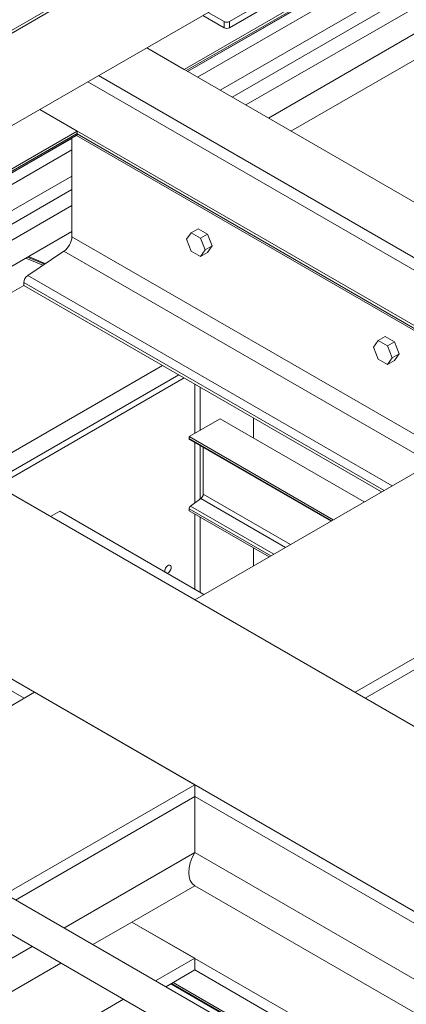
# Model space of a CAD drawing. Header units: millimetres. Extents: x 525 to 29324, y 175 to 20618.
# Tile 403 of 588: x 20248 to 20760, y 15171 to 16474. Entities that reach past the tile are written whole.
import ezdxf

# ---------------------------------------------------------------- set-up
doc = ezdxf.new("R2010")
doc.units = ezdxf.units.MM
doc.linetypes.add('SLD-Continua', pattern=[0])

msp = doc.modelspace()

# ---------------------------------------------------------------- linework, layer by layer
at = {"color": 7, "linetype": 'SLD-Continua', "lineweight": 18, "ltscale": 35}
for p, q in [((21159.6, 16992), (19957.6, 16298.2)), ((19961.1, 16296.2), (21163.2, 16990)), ((19961.1, 16173.7), (21163.2, 16867.5)), ((20465.9, 16408), (20925.5, 16673.2)), ((20465.9, 16408), (20925.5, 16673.2)), ((20465.9, 16408), (20925.5, 16673.2)), ((20465.9, 16408), (20925.5, 16673.2)), ((20465.9, 16408), (20925.5, 16673.2)), ((20465.9, 16408), (20925.5, 16673.2)), ((20465.9, 16408), (20925.5, 16673.2)), ((20465.9, 16408), (20925.5, 16673.2)), ((20468.7, 16406.3), (20925.5, 16670)), ((20468.7, 16406.3), (20925.5, 16670)), ((20468.7, 16406.3), (20925.5, 16670)), ((20468.7, 16406.3), (20925.5, 16670)), ((20468.7, 16406.3), (20925.5, 16670)), ((20468.7, 16406.3), (20925.5, 16670)), ((20468.7, 16406.3), (20925.5, 16670)), ((20468.7, 16406.3), (20925.5, 16670)), ((20470.5, 16405.3), (20924.3, 16667.2)), ((20470.5, 16405.3), (20924.3, 16667.2)), ((20470.5, 16405.3), (20924.3, 16667.2)), ((20470.5, 16405.3), (20924.3, 16667.2)), ((20470.5, 16405.3), (20924.3, 16667.2)), ((20470.5, 16405.3), (20924.3, 16667.2)), ((20470.5, 16405.3), (20924.3, 16667.2)), ((20470.5, 16405.3), (20924.3, 16667.2)), ((20470.5, 16405.3), (20916.7, 16662.8)), ((20470.5, 16405.3), (20916.7, 16662.8)), ((20470.5, 16405.3), (20916.7, 16662.8)), ((20470.5, 16405.3), (20916.7, 16662.8)), ((20470.5, 16405.3), (20916.7, 16662.8)), ((20470.5, 16405.3), (20916.7, 16662.8)), ((20470.5, 16405.3), (20916.7, 16662.8)), ((20470.5, 16405.3), (20916.7, 16662.8)), ((20890.5, 16632.3), (20483.9, 16397.6)), ((20513.9, 16380.3), (20905.5, 16606.3)), ((20529.5, 16371.3), (20861.7, 16563)), ((20836.8, 16527.8), (20547.5, 16360.9)), ((20603.7, 16516.2), (20525.9, 16471.3)), ((20603.7, 16508), (20525.9, 16463.1)), ((20577.5, 16343.5), (20851.8, 16501.8)), ((20518.9, 16471.3), (20497.8, 16483.4)), ((20518.9, 16463.1), (20490.7, 16479.4)), ((20518.9, 16463.1), (20518.9, 16471.3)), ((20525.9, 16471.3), (20525.9, 16463.1)), ((20854.8, 16469), (20607.4, 16326.3)), ((20854.8, 16469), (20607.4, 16326.3)), ((20854.8, 16469), (20607.4, 16326.3)), ((20854.8, 16469), (20607.4, 16326.3)), ((20854.8, 16469), (20607.4, 16326.3)), ((20854.8, 16469), (20607.4, 16326.3)), ((20854.8, 16469), (20607.4, 16326.3)), ((20854.8, 16469), (20607.4, 16326.3)), ((24117.8, 14300.3), (20416.5, 16436.5)), ((24117.8, 14300.3), (20416.5, 16436.5)), ((24117.8, 14300.3), (20416.5, 16436.5)), ((24117.8, 14300.3), (20416.5, 16436.5)), ((24117.8, 14300.3), (20416.5, 16436.5)), ((24117.8, 14300.3), (20416.5, 16436.5)), ((24117.8, 14300.3), (20416.5, 16436.5)), ((24117.8, 14300.3), (20416.5, 16436.5)), ((20465.9, 16408), (20416.5, 16436.5)), ((20465.9, 16408), (20416.5, 16436.5)), ((20465.9, 16408), (20416.5, 16436.5)), ((20465.9, 16408), (20416.5, 16436.5)), ((20465.9, 16408), (20416.5, 16436.5)), ((20465.9, 16408), (20416.5, 16436.5)), ((20465.9, 16408), (20416.5, 16436.5)), ((20465.9, 16408), (20416.5, 16436.5)), ((20352.8, 16399.8), (24054.2, 14263.5)), ((20352.8, 16399.8), (24054.2, 14263.5)), ((20352.8, 16399.8), (24054.2, 14263.5)), ((20352.8, 16399.8), (24054.2, 14263.5)), ((20352.8, 16399.8), (24054.2, 14263.5)), ((20352.8, 16399.8), (24054.2, 14263.5)), ((20352.8, 16399.8), (24054.2, 14263.5)), ((20352.8, 16399.8), (24054.2, 14263.5)), ((24040, 14255.4), (20338.7, 16391.6)), ((24040, 14255.4), (20338.7, 16391.6)), ((24040, 14255.4), (20338.7, 16391.6)), ((24040, 14255.4), (20338.7, 16391.6)), ((24040, 14255.4), (20338.7, 16391.6)), ((23976.4, 14218.7), (20275, 16354.9)), ((23976.4, 14218.7), (20275, 16354.9)), ((23976.4, 14218.7), (20275, 16354.9)), ((23976.4, 14218.7), (20275, 16354.9)), ((23976.4, 14218.7), (20275, 16354.9)), ((20324.5, 16326.3), (20275, 16354.9)), ((20324.5, 16326.3), (20275, 16354.9)), ((20324.5, 16326.3), (20275, 16354.9)), ((20324.5, 16326.3), (20275, 16354.9)), ((20324.5, 16326.3), (20275, 16354.9)), ((19864.9, 16061.1), (20324.5, 16326.3)), ((19864.9, 16061.1), (20324.5, 16326.3)), ((19864.9, 16061.1), (20324.5, 16326.3)), ((19864.9, 16061.1), (20324.5, 16326.3)), ((19864.9, 16061.1), (20324.5, 16326.3)), ((19867.7, 16059.4), (20324.5, 16323.1)), ((19867.7, 16059.4), (20324.5, 16323.1)), ((19867.7, 16059.4), (20324.5, 16323.1)), ((19867.7, 16059.4), (20324.5, 16323.1)), ((19867.7, 16059.4), (20324.5, 16323.1)), ((19869.5, 16058.4), (20323.2, 16320.3)), ((19869.5, 16058.4), (20323.2, 16320.3)), ((19869.5, 16058.4), (20323.2, 16320.3)), ((19869.5, 16058.4), (20323.2, 16320.3)), ((19869.5, 16058.4), (20323.2, 16320.3)), ((19869.5, 16058.4), (20323.2, 16320.3)), ((19869.5, 16058.4), (20323.2, 16320.3)), ((19869.5, 16058.4), (20323.2, 16320.3)), ((19869.5, 16058.4), (20323.2, 16320.3)), ((19869.5, 16058.4), (20323.2, 16320.3)), ((20135.8, 16211.9), (20317.4, 16316.7)), ((20317.4, 16316.9), (20317.4, 16186.6)), ((20317.4, 16316.9), (20317.4, 16186.6)), ((20317.4, 16316.9), (20317.4, 16186.6)), ((20317.4, 16316.9), (20317.4, 16186.6)), ((20317.4, 16316.9), (20317.4, 16186.6)), ((20323.5, 16320.5), (20934.1, 15968.1)), ((20323.5, 16320.5), (20934.1, 15968.1)), ((20323.5, 16320.5), (20934.1, 15968.1)), ((20323.5, 16320.5), (20934.1, 15968.1)), ((20323.5, 16320.5), (20934.1, 15968.1)), ((20324.5, 16323.1), (20324.5, 16326.3)), ((20324.5, 16323.1), (20324.5, 16326.3)), ((20324.5, 16323.1), (20324.5, 16326.3)), ((20324.5, 16323.1), (20324.5, 16326.3)), ((20324.5, 16323.1), (20324.5, 16326.3)), ((20936.4, 15969.4), (20324.5, 16322.6)), ((20936.4, 15969.4), (20324.5, 16322.6)), ((20936.4, 15969.4), (20324.5, 16322.6)), ((20936.4, 15969.4), (20324.5, 16322.6)), ((20936.4, 15969.4), (20324.5, 16322.6)), ((20317.4, 16301.5), (19882.8, 16050.7)), ((19912.8, 16033.4), (20317.4, 16266.9)), ((19928.4, 16024.4), (20317.4, 16248.9)), ((20317.4, 16228), (19946.5, 16014)), ((20484.5, 16197.2), (20475.3, 16191.9)), ((20484.5, 16197.2), (20475.3, 16191.9)), ((20484.5, 16197.2), (20475.3, 16191.9)), ((20496.8, 16190.1), (20484.5, 16197.2)), ((20496.8, 16190.1), (20484.5, 16197.2)), ((20496.8, 16190.1), (20484.5, 16197.2)), ((19976.5, 15996.6), (20317.4, 16193.4)), ((20815.1, 15899.4), (20317.4, 16186.6)), ((20815.1, 15899.4), (20317.4, 16186.6)), ((20815.1, 15899.4), (20317.4, 16186.6)), ((20815.1, 15899.4), (20317.4, 16186.6)), ((20815.1, 15899.4), (20317.4, 16186.6)), ((20475.3, 16191.9), (20469.2, 16183.2)), ((20475.3, 16191.9), (20469.2, 16183.2)), ((20475.3, 16191.9), (20469.2, 16183.2)), ((20487.6, 16184.8), (20475.3, 16191.9)), ((20487.6, 16184.8), (20475.3, 16191.9)), ((20487.6, 16184.8), (20475.3, 16191.9)), ((20496.8, 16190.1), (20487.6, 16184.8)), ((20496.8, 16190.1), (20487.6, 16184.8)), ((20496.8, 16190.1), (20487.6, 16184.8)), ((20493.7, 16169), (20487.6, 16184.8)), ((20493.7, 16169), (20487.6, 16184.8)), ((20493.7, 16169), (20487.6, 16184.8)), ((20502.9, 16174.3), (20496.8, 16190.1)), ((20502.9, 16174.3), (20496.8, 16190.1)), ((20502.9, 16174.3), (20496.8, 16190.1)), ((20469.2, 16183.2), (20475.3, 16167.4)), ((20469.2, 16183.2), (20475.3, 16167.4)), ((20469.2, 16183.2), (20475.3, 16167.4)), ((20502.9, 16174.3), (20493.7, 16169)), ((20502.9, 16174.3), (20493.7, 16169)), ((20502.9, 16174.3), (20493.7, 16169)), ((20496.8, 16165.6), (20502.9, 16174.3)), ((20496.8, 16165.6), (20502.9, 16174.3)), ((20496.8, 16165.6), (20502.9, 16174.3)), ((20279.2, 16149), (20256.7, 16158.3)), ((20281.2, 16150.3), (20258.8, 16159.6)), ((20307, 16167.6), (20259, 16135.4)), ((20307, 16167.6), (20259, 16135.4)), ((20307, 16167.6), (20259, 16135.4)), ((20307, 16167.6), (20259, 16135.4)), ((20307, 16167.6), (20259, 16135.4)), ((20282.3, 16151.1), (20260.1, 16160.3)), ((20793.4, 15886.9), (20307, 16167.6)), ((20793.4, 15886.9), (20307, 16167.6)), ((20793.4, 15886.9), (20307, 16167.6)), ((20793.4, 15886.9), (20307, 16167.6)), ((20793.4, 15886.9), (20307, 16167.6)), ((20475.3, 16167.4), (20487.6, 16160.3)), ((20475.3, 16167.4), (20487.6, 16160.3)), ((20475.3, 16167.4), (20487.6, 16160.3)), ((20487.6, 16160.3), (20493.7, 16169)), ((20487.6, 16160.3), (20493.7, 16169)), ((20487.6, 16160.3), (20493.7, 16169)), ((20496.8, 16165.6), (20487.6, 16160.3)), ((20496.8, 16165.6), (20487.6, 16160.3)), ((20496.8, 16165.6), (20487.6, 16160.3)), ((20741.5, 15856.9), (20259, 16135.4)), ((20741.5, 15856.9), (20259, 16135.4)), ((20741.5, 15856.9), (20259, 16135.4)), ((20741.5, 15856.9), (20259, 16135.4)), ((20741.5, 15856.9), (20259, 16135.4)), ((20006.4, 15979.4), (20253.8, 16122.2)), ((20006.4, 15979.4), (20253.8, 16122.2)), ((20006.4, 15979.4), (20253.8, 16122.2)), ((20006.4, 15979.4), (20253.8, 16122.2)), ((20006.4, 15979.4), (20253.8, 16122.2)), ((20253.8, 16125.9), (20253.8, 16122.2)), ((20253.8, 16125.9), (20253.8, 16122.2)), ((20253.8, 16125.9), (20253.8, 16122.2)), ((20253.8, 16125.9), (20253.8, 16122.2)), ((20253.8, 16125.9), (20253.8, 16122.2)), ((20730.7, 15850.7), (20253.8, 16125.9)), ((20730.7, 15850.7), (20253.8, 16125.9)), ((20730.7, 15850.7), (20253.8, 16125.9)), ((20730.7, 15850.7), (20253.8, 16125.9)), ((20730.7, 15850.7), (20253.8, 16125.9)), ((20727.4, 15848.8), (20253.8, 16122.2)), ((20727.4, 15848.8), (20253.8, 16122.2)), ((20727.4, 15848.8), (20253.8, 16122.2)), ((20727.4, 15848.8), (20253.8, 16122.2)), ((20727.4, 15848.8), (20253.8, 16122.2)), ((23616.2, 13896), (19815.4, 16089.6)), ((23616.2, 13896), (19815.4, 16089.6)), ((23616.2, 13896), (19815.4, 16089.6)), ((23616.2, 13896), (19815.4, 16089.6)), ((23616.2, 13896), (19815.4, 16089.6)), ((20732, 16054.3), (20722.8, 16049)), ((20732, 16054.3), (20722.8, 16049)), ((20732, 16054.3), (20722.8, 16049)), ((20744.3, 16047.3), (20732, 16054.3)), ((20744.3, 16047.3), (20732, 16054.3)), ((20744.3, 16047.3), (20732, 16054.3)), ((20722.8, 16049), (20716.7, 16040.3)), ((20722.8, 16049), (20716.7, 16040.3)), ((20722.8, 16049), (20716.7, 16040.3)), ((20716.7, 16040.3), (20722.8, 16024.5)), ((20716.7, 16040.3), (20722.8, 16024.5)), ((20716.7, 16040.3), (20722.8, 16024.5)), ((20735.1, 16042), (20722.8, 16049)), ((20735.1, 16042), (20722.8, 16049)), ((20735.1, 16042), (20722.8, 16049)), ((20744.3, 16047.3), (20735.1, 16042)), ((20744.3, 16047.3), (20735.1, 16042)), ((20744.3, 16047.3), (20735.1, 16042)), ((20741.2, 16026.2), (20735.1, 16042)), ((20741.2, 16026.2), (20735.1, 16042)), ((20741.2, 16026.2), (20735.1, 16042)), ((20750.4, 16031.5), (20744.3, 16047.3)), ((20750.4, 16031.5), (20744.3, 16047.3)), ((20750.4, 16031.5), (20744.3, 16047.3)), ((20750.4, 16031.5), (20741.2, 16026.2)), ((20750.4, 16031.5), (20741.2, 16026.2)), ((20750.4, 16031.5), (20741.2, 16026.2)), ((20744.3, 16022.8), (20750.4, 16031.5)), ((20744.3, 16022.8), (20750.4, 16031.5)), ((20744.3, 16022.8), (20750.4, 16031.5)), ((20190.3, 15873.3), (20437.6, 16016.1)), ((20190.3, 15873.3), (20437.6, 16016.1)), ((20190.3, 15873.3), (20437.6, 16016.1)), ((20190.3, 15873.3), (20437.6, 16016.1)), ((20190.3, 15873.3), (20437.6, 16016.1)), ((20722.8, 16024.5), (20735.1, 16017.5)), ((20722.8, 16024.5), (20735.1, 16017.5)), ((20722.8, 16024.5), (20735.1, 16017.5)), ((20735.1, 16017.5), (20741.2, 16026.2)), ((20735.1, 16017.5), (20741.2, 16026.2)), ((20735.1, 16017.5), (20741.2, 16026.2)), ((20744.3, 16022.8), (20735.1, 16017.5)), ((20744.3, 16022.8), (20735.1, 16017.5)), ((20744.3, 16022.8), (20735.1, 16017.5)), ((20211.5, 15861), (20458.9, 16003.8)), ((20211.5, 15861), (20458.9, 16003.8)), ((20211.5, 15861), (20458.9, 16003.8)), ((20211.5, 15861), (20458.9, 16003.8)), ((20211.5, 15861), (20458.9, 16003.8)), ((20218.6, 15856.9), (20465.9, 15999.7)), ((20218.6, 15856.9), (20465.9, 15999.7)), ((20218.6, 15856.9), (20465.9, 15999.7)), ((20218.6, 15856.9), (20465.9, 15999.7)), ((20218.6, 15856.9), (20465.9, 15999.7)), ((20480.1, 15991.6), (20480.1, 15926.3)), ((20480.1, 15991.6), (20480.1, 15926.3)), ((20480.1, 15991.6), (20480.1, 15926.3)), ((20487.1, 15987.5), (20487.1, 15930.3)), ((20487.1, 15987.5), (20487.1, 15930.3)), ((20487.1, 15987.5), (20487.1, 15930.3)), ((23262.7, 13855.2), (19603.3, 15967.2)), ((23262.7, 13855.2), (19603.3, 15967.2)), ((23262.7, 13855.2), (19603.3, 15967.2)), ((23262.7, 13855.2), (19603.3, 15967.2)), ((23262.7, 13855.2), (19603.3, 15967.2)), ((20480.1, 15706), (20939.7, 15971.3)), ((20480.1, 15706), (20939.7, 15971.3)), ((20480.1, 15706), (20939.7, 15971.3)), ((20480.1, 15706), (20939.7, 15971.3)), ((20480.1, 15706), (20939.7, 15971.3)), ((20513.6, 15945.7), (20472.6, 15922)), ((20513.6, 15945.7), (20472.6, 15922)), ((20513.6, 15945.7), (20472.6, 15922)), ((20513.6, 15945.7), (20472.6, 15922)), ((20513.6, 15945.7), (20472.6, 15922)), ((20704.4, 15835.5), (20513.6, 15945.7)), ((20704.4, 15835.5), (20513.6, 15945.7)), ((20704.4, 15835.5), (20513.6, 15945.7)), ((20704.4, 15835.5), (20513.6, 15945.7)), ((20704.4, 15835.5), (20513.6, 15945.7)), ((20557.8, 15946.7), (20557.8, 15920.1)), ((20557.8, 15946.7), (20557.8, 15920.1)), ((20557.8, 15946.7), (20557.8, 15920.1)), ((20254.5, 15575.8), (19643.9, 15928.2)), ((20254.5, 15575.8), (19643.9, 15928.2)), ((20254.5, 15575.8), (19643.9, 15928.2)), ((20254.5, 15575.8), (19643.9, 15928.2)), ((20254.5, 15575.8), (19643.9, 15928.2)), ((20663.4, 15811.9), (20472.6, 15922)), ((20472.6, 15922), (20472.6, 15919.6)), ((20663.4, 15811.9), (20472.6, 15922)), ((20472.6, 15922), (20472.6, 15919.6)), ((20663.4, 15811.9), (20472.6, 15922)), ((20472.6, 15922), (20472.6, 15919.6)), ((20663.4, 15811.9), (20472.6, 15922)), ((20472.6, 15922), (20472.6, 15919.6)), ((20663.4, 15811.9), (20472.6, 15922)), ((20472.6, 15922), (20472.6, 15919.6)), ((20661.3, 15810.7), (20472.6, 15919.6)), ((20661.3, 15810.7), (20472.6, 15919.6)), ((20661.3, 15810.7), (20472.6, 15919.6)), ((20661.3, 15810.7), (20472.6, 15919.6)), ((20661.3, 15810.7), (20472.6, 15919.6)), ((20473.3, 15918.2), (20660.4, 15810.1)), ((20473.3, 15918.2), (20660.4, 15810.1)), ((20473.3, 15918.2), (20660.4, 15810.1)), ((20473.3, 15918.2), (20660.4, 15810.1)), ((20473.3, 15918.2), (20660.4, 15810.1)), ((20480.1, 15914.2), (20480.1, 15834.1)), ((20480.1, 15914.2), (20480.1, 15834.1)), ((20480.1, 15914.2), (20480.1, 15834.1)), ((20487.1, 15910.2), (20487.1, 15839.3)), ((20487.1, 15910.2), (20487.1, 15839.3)), ((20487.1, 15910.2), (20487.1, 15839.3)), ((20491.3, 15907.7), (20491.3, 15846)), ((20491.3, 15907.7), (20491.3, 15846)), ((20491.3, 15907.7), (20491.3, 15846)), ((20491.3, 15907.7), (20491.3, 15846)), ((20491.3, 15907.7), (20491.3, 15846)), ((20607, 15779.3), (20491.3, 15846)), ((20607, 15779.3), (20491.3, 15846)), ((20607, 15779.3), (20491.3, 15846)), ((20607, 15779.3), (20491.3, 15846)), ((20607, 15779.3), (20491.3, 15846)), ((20692.2, 15583.6), (21151.8, 15848.9)), ((20692.2, 15583.6), (21151.8, 15848.9)), ((20692.2, 15583.6), (21151.8, 15848.9)), ((20692.2, 15583.6), (21151.8, 15848.9)), ((20692.2, 15583.6), (21151.8, 15848.9)), ((20488.2, 15840.1), (20474.5, 15830)), ((20488.2, 15840.1), (20474.5, 15830)), ((20488.2, 15840.1), (20474.5, 15830)), ((20488.2, 15840.1), (20474.5, 15830)), ((20488.2, 15840.1), (20474.5, 15830)), ((20600.3, 15775.4), (20488.2, 15840.1)), ((20600.3, 15775.4), (20488.2, 15840.1)), ((20600.3, 15775.4), (20488.2, 15840.1)), ((20600.3, 15775.4), (20488.2, 15840.1)), ((20600.3, 15775.4), (20488.2, 15840.1)), ((20705.6, 15575.8), (21159.6, 15837.9)), ((20705.6, 15575.8), (21159.6, 15837.9)), ((20705.6, 15575.8), (21159.6, 15837.9)), ((20705.6, 15575.8), (21159.6, 15837.9)), ((20705.6, 15575.8), (21159.6, 15837.9)), ((20301.5, 15823.2), (20289.3, 15816.1)), ((20301.5, 15823.2), (20289.3, 15816.1)), ((20301.5, 15823.2), (20289.3, 15816.1)), ((20301.5, 15823.2), (20289.3, 15816.1)), ((20301.5, 15823.2), (20289.3, 15816.1)), ((20492.3, 15713.1), (20301.5, 15823.2)), ((20492.3, 15713.1), (20301.5, 15823.2)), ((20492.3, 15713.1), (20301.5, 15823.2)), ((20492.3, 15713.1), (20301.5, 15823.2)), ((20492.3, 15713.1), (20301.5, 15823.2)), ((20472.6, 15826.4), (20472.6, 15824)), ((20472.6, 15826.4), (20472.6, 15824)), ((20472.6, 15826.4), (20472.6, 15824)), ((20472.6, 15826.4), (20472.6, 15824)), ((20472.6, 15826.4), (20472.6, 15824)), ((20580.6, 15764.1), (20472.6, 15826.4)), ((20580.6, 15764.1), (20472.6, 15826.4)), ((20580.6, 15764.1), (20472.6, 15826.4)), ((20580.6, 15764.1), (20472.6, 15826.4)), ((20580.6, 15764.1), (20472.6, 15826.4)), ((20578.5, 15762.9), (20472.6, 15824)), ((20578.5, 15762.9), (20472.6, 15824)), ((20578.5, 15762.9), (20472.6, 15824)), ((20578.5, 15762.9), (20472.6, 15824)), ((20578.5, 15762.9), (20472.6, 15824)), ((20584.7, 15766.4), (20474.5, 15830)), ((20584.7, 15766.4), (20474.5, 15830)), ((20584.7, 15766.4), (20474.5, 15830)), ((20584.7, 15766.4), (20474.5, 15830)), ((20584.7, 15766.4), (20474.5, 15830)), ((20480.1, 15819.7), (20480.1, 15720.2)), ((20480.1, 15819.7), (20480.1, 15720.2)), ((20480.1, 15819.7), (20480.1, 15720.2)), ((20487.1, 15815.6), (20487.1, 15716.1)), ((20487.1, 15815.6), (20487.1, 15716.1)), ((20487.1, 15815.6), (20487.1, 15716.1)), ((20557.8, 15774.8), (20557.8, 15750.9)), ((20557.8, 15774.8), (20557.8, 15750.9)), ((20557.8, 15774.8), (20557.8, 15750.9)), ((20692.2, 15583.6), (20480.1, 15706)), ((20692.2, 15583.6), (20480.1, 15706)), ((20692.2, 15583.6), (20480.1, 15706)), ((20692.2, 15583.6), (20480.1, 15706)), ((20692.2, 15583.6), (20480.1, 15706)), ((20015.5, 15437.9), (20267.9, 15583.6)), ((20015.5, 15437.9), (20267.9, 15583.6)), ((20015.5, 15437.9), (20267.9, 15583.6)), ((20015.5, 15437.9), (20267.9, 15583.6)), ((20015.5, 15437.9), (20267.9, 15583.6)), ((20480.1, 15461.2), (20267.9, 15583.6)), ((20480.1, 15461.2), (20267.9, 15583.6)), ((20480.1, 15461.2), (20267.9, 15583.6)), ((20480.1, 15461.2), (20267.9, 15583.6)), ((20480.1, 15461.2), (20267.9, 15583.6)), ((20229.3, 15316.5), (20480.1, 15461.2)), ((20229.3, 15316.5), (20480.1, 15461.2)), ((20229.3, 15316.5), (20480.1, 15461.2)), ((20229.3, 15316.5), (20480.1, 15461.2)), ((20229.3, 15316.5), (20480.1, 15461.2)), ((20480.1, 15461.2), (20480.1, 15445.6)), ((20480.1, 15461.2), (20480.1, 15445.6)), ((20480.1, 15461.2), (20480.1, 15445.6)), ((20480.1, 15461.2), (20480.1, 15445.6)), ((20480.1, 15461.2), (20480.1, 15445.6)), ((20242.8, 15308.7), (20480.1, 15445.6)), ((20242.8, 15308.7), (20480.1, 15445.6)), ((20242.8, 15308.7), (20480.1, 15445.6)), ((20242.8, 15308.7), (20480.1, 15445.6)), ((20242.8, 15308.7), (20480.1, 15445.6)), ((21244.4, 15004.5), (20480.1, 15445.6)), ((21244.4, 15004.5), (20480.1, 15445.6)), ((21244.4, 15004.5), (20480.1, 15445.6)), ((21244.4, 15004.5), (20480.1, 15445.6)), ((21244.4, 15004.5), (20480.1, 15445.6)), ((20480.1, 15445.6), (20480.1, 15371.7)), ((20480.1, 15445.6), (20480.1, 15371.7)), ((20480.1, 15445.6), (20480.1, 15371.7)), ((20480.1, 15445.6), (20480.1, 15371.7)), ((20480.1, 15445.6), (20480.1, 15371.7)), ((21508.8, 14578), (20130, 15373.8)), ((20306.8, 15271.7), (20480.1, 15371.7)), ((20306.8, 15271.7), (20480.1, 15371.7)), ((20306.8, 15271.7), (20480.1, 15371.7)), ((20306.8, 15271.7), (20480.1, 15371.7)), ((20306.8, 15271.7), (20480.1, 15371.7)), ((21180.3, 14967.5), (20480.1, 15371.7)), ((21180.3, 14967.5), (20480.1, 15371.7)), ((21180.3, 14967.5), (20480.1, 15371.7)), ((21180.3, 14967.5), (20480.1, 15371.7)), ((21180.3, 14967.5), (20480.1, 15371.7)), ((20108.9, 15337.3), (20546.2, 15084.9)), ((20480.1, 15327.6), (20397, 15279.6)), ((20480.1, 15327.6), (20397, 15279.6)), ((20480.1, 15327.6), (20397, 15279.6)), ((20480.1, 15327.6), (20397, 15279.6)), ((20480.1, 15327.6), (20397, 15279.6)), ((21142.2, 14945.5), (20480.1, 15327.6)), ((21142.2, 14945.5), (20480.1, 15327.6)), ((21142.2, 14945.5), (20480.1, 15327.6)), ((21142.2, 14945.5), (20480.1, 15327.6)), ((21142.2, 14945.5), (20480.1, 15327.6)), ((20345, 15249.7), (20397, 15279.6)), ((20345, 15249.7), (20397, 15279.6)), ((20345, 15249.7), (20397, 15279.6)), ((20345, 15249.7), (20397, 15279.6)), ((20345, 15249.7), (20397, 15279.6)), ((21059.1, 14897.5), (20397, 15279.6)), ((21059.1, 14897.5), (20397, 15279.6)), ((21059.1, 14897.5), (20397, 15279.6)), ((21059.1, 14897.5), (20397, 15279.6)), ((21059.1, 14897.5), (20397, 15279.6)), ((20480.1, 15231.7), (20397, 15279.6)), ((20480.1, 15231.7), (20397, 15279.6)), ((20480.1, 15231.7), (20397, 15279.6)), ((20480.1, 15231.7), (20397, 15279.6)), ((20480.1, 15231.7), (20397, 15279.6)), ((20133.3, 15171.6), (20264.7, 15247.4)), ((20133.3, 15171.6), (20264.7, 15247.4)), ((20133.3, 15171.6), (20264.7, 15247.4)), ((20133.3, 15171.6), (20264.7, 15247.4)), ((20133.3, 15171.6), (20264.7, 15247.4)), ((20171.5, 15149.5), (20302.9, 15225.3)), ((20171.5, 15149.5), (20302.9, 15225.3)), ((20171.5, 15149.5), (20302.9, 15225.3)), ((20171.5, 15149.5), (20302.9, 15225.3)), ((20171.5, 15149.5), (20302.9, 15225.3)), ((20428.1, 15201.7), (20480.1, 15231.7)), ((20428.1, 15201.7), (20480.1, 15231.7)), ((20428.1, 15201.7), (20480.1, 15231.7)), ((20428.1, 15201.7), (20480.1, 15231.7)), ((20428.1, 15201.7), (20480.1, 15231.7)), ((20480.1, 15231.7), (20480.1, 15216.2)), ((20480.1, 15231.7), (20480.1, 15216.2)), ((20480.1, 15231.7), (20480.1, 15216.2)), ((20480.1, 15231.7), (20480.1, 15216.2)), ((20480.1, 15231.7), (20480.1, 15216.2)), ((20441.6, 15194), (20480.1, 15216.2)), ((20441.6, 15194), (20480.1, 15216.2)), ((20441.6, 15194), (20480.1, 15216.2)), ((20441.6, 15194), (20480.1, 15216.2)), ((20441.6, 15194), (20480.1, 15216.2)), ((21045.6, 14889.8), (20480.1, 15216.2)), ((21045.6, 14889.8), (20480.1, 15216.2)), ((21045.6, 14889.8), (20480.1, 15216.2)), ((21045.6, 14889.8), (20480.1, 15216.2)), ((21045.6, 14889.8), (20480.1, 15216.2)), ((20448.4, 15197.9), (21014, 14871.5)), ((20448.4, 15197.9), (21014, 14871.5)), ((20448.4, 15197.9), (21014, 14871.5)), ((20448.4, 15197.9), (21014, 14871.5)), ((20448.4, 15197.9), (21014, 14871.5)), ((21014.9, 14872), (20449.3, 15198.4)), ((21014.9, 14872), (20449.3, 15198.4)), ((21014.9, 14872), (20449.3, 15198.4)), ((21014.9, 14872), (20449.3, 15198.4)), ((21014.9, 14872), (20449.3, 15198.4)), ((21017, 14873.2), (20451.4, 15199.6)), ((21017, 14873.2), (20451.4, 15199.6)), ((21017, 14873.2), (20451.4, 15199.6)), ((21017, 14873.2), (20451.4, 15199.6)), ((21017, 14873.2), (20451.4, 15199.6)), ((20254.6, 15101.6), (20385.9, 15177.4)), ((20254.6, 15101.6), (20385.9, 15177.4)), ((20254.6, 15101.6), (20385.9, 15177.4)), ((20254.6, 15101.6), (20385.9, 15177.4)), ((20254.6, 15101.6), (20385.9, 15177.4))]:
    msp.add_line(p, q, dxfattribs=at)
at = {"color": 7, "linetype": 'SLD-Continua', "lineweight": 18, "ltscale": 35, "flags": 128}
for points in [[(20323.2, 16320.3), (20323.2, 16320.3), (20323.5, 16320.4)], [(20323.2, 16320.3), (20323.2, 16320.3), (20323.5, 16320.4)], [(20323.2, 16320.3), (20323.2, 16320.3), (20323.5, 16320.4)], [(20323.2, 16320.3), (20323.2, 16320.3), (20323.5, 16320.4)], [(20323.2, 16320.3), (20323.2, 16320.3), (20323.5, 16320.4)], [(20443.6, 15741.2), (20443.6, 15741.2), (20444.7, 15741.7), (20444.7, 15741.7), (20445.8, 15742.4), (20446.7, 15743.4), (20447.6, 15744.7), (20448.3, 15746), (20448.7, 15747.4), (20448.9, 15748.7), (20448.9, 15749.9), (20448.5, 15750.9), (20448, 15751.6), (20447.2, 15752), (20446.3, 15752), (20445.2, 15751.7), (20444.2, 15751.1), (20443.1, 15750.2), (20442.2, 15749.1), (20441.4, 15747.8), (20440.9, 15746.4), (20440.5, 15745.1), (20440.5, 15743.8), (20440.6, 15742.9), (20440.5, 15743.8), (20440.5, 15745.1), (20440.9, 15746.4), (20441.4, 15747.8), (20442.2, 15749.1), (20443.1, 15750.2), (20444.2, 15751.1), (20445.2, 15751.7), (20446.3, 15752), (20447.2, 15752), (20448, 15751.6), (20448.5, 15750.9), (20448.9, 15749.9), (20448.9, 15748.7), (20448.7, 15747.4), (20448.3, 15746), (20447.6, 15744.7), (20446.7, 15743.4), (20445.8, 15742.4), (20444.7, 15741.7), (20444.7, 15741.7), (20443.6, 15741.2), (20443.6, 15741.2)], [(20443.6, 15741.2), (20443.6, 15741.2), (20444.7, 15741.7), (20444.7, 15741.7), (20445.8, 15742.4), (20446.7, 15743.4), (20447.6, 15744.7), (20448.3, 15746), (20448.7, 15747.4), (20448.9, 15748.7), (20448.9, 15749.9), (20448.5, 15750.9), (20448, 15751.6), (20447.2, 15752), (20446.3, 15752), (20445.2, 15751.7), (20444.2, 15751.1), (20443.1, 15750.2), (20442.2, 15749.1), (20441.4, 15747.8), (20440.9, 15746.4), (20440.5, 15745.1), (20440.5, 15743.8), (20440.6, 15742.9), (20440.5, 15743.8), (20440.5, 15745.1), (20440.9, 15746.4), (20441.4, 15747.8), (20442.2, 15749.1), (20443.1, 15750.2), (20444.2, 15751.1), (20445.2, 15751.7), (20446.3, 15752), (20447.2, 15752), (20448, 15751.6), (20448.5, 15750.9), (20448.9, 15749.9), (20448.9, 15748.7), (20448.7, 15747.4), (20448.3, 15746), (20447.6, 15744.7), (20446.7, 15743.4), (20445.8, 15742.4), (20444.7, 15741.7), (20444.7, 15741.7), (20443.6, 15741.2), (20443.6, 15741.2)], [(20440.6, 15742.9), (20440.5, 15743.8), (20440.5, 15745.1), (20440.9, 15746.4), (20441.4, 15747.8), (20442.2, 15749.1), (20443.1, 15750.2), (20444.2, 15751.1), (20445.2, 15751.7), (20446.3, 15752), (20447.2, 15752), (20448, 15751.6), (20448.5, 15750.9), (20448.9, 15749.9), (20448.9, 15748.7), (20448.7, 15747.4), (20448.3, 15746), (20447.6, 15744.7), (20446.7, 15743.4), (20445.8, 15742.4), (20444.7, 15741.7), (20444.7, 15741.7)], [(20444.7, 15741.7), (20443.6, 15741.2), (20443.6, 15741.2)]]:
    msp.add_lwpolyline(points, dxfattribs=at)
at = {"color": 7, "linetype": 'SLD-Continua', "lineweight": 18, "ltscale": 1225}
for centre, radius, start, end in [((20522.4, 16478.1), 7.69, 242.616, 297.384), ((20522.4, 16469.9), 7.69, 242.616, 297.384), ((20321.6, 16322.7), 2.96, 305.0092, 6.2982), ((20321.6, 16322.7), 2.96, 305.0092, 6.2982), ((20321.6, 16322.7), 2.96, 305.0092, 6.2982), ((20321.6, 16322.7), 2.96, 305.0092, 6.2982), ((20321.6, 16322.7), 2.96, 305.0092, 6.2982), ((20292.8, 16187.7), 24.7, 305.2426, 357.3996), ((20292.8, 16187.7), 24.7, 305.2426, 357.3996), ((20292.8, 16187.7), 24.7, 305.2426, 357.3996), ((20292.8, 16187.7), 24.7, 305.2426, 357.3996), ((20292.8, 16187.7), 24.7, 305.2426, 357.3996), ((20266.2, 16125.3), 12.4, 125.4274, 177.2148), ((20266.2, 16125.3), 12.4, 125.4274, 177.2148), ((20266.2, 16125.3), 12.4, 125.4274, 177.2148), ((20266.2, 16125.3), 12.4, 125.4274, 177.2148), ((20266.2, 16125.3), 12.4, 125.4274, 177.2148), ((20474.1, 15919.4), 1.51, 173.3188, 235.3737), ((20474.1, 15919.4), 1.51, 173.3188, 235.3737), ((20474.1, 15919.4), 1.51, 173.3188, 235.3737), ((20474.1, 15919.4), 1.51, 173.3188, 235.3737), ((20474.1, 15919.4), 1.51, 173.3188, 235.3737), ((20483.4, 15846.4), 7.96, 307.4967, 357.1279), ((20483.4, 15846.4), 7.96, 307.4967, 357.1279), ((20483.4, 15846.4), 7.96, 307.4967, 357.1279), ((20483.4, 15846.4), 7.96, 307.4967, 357.1279), ((20483.4, 15846.4), 7.96, 307.4967, 357.1279), ((20477.5, 15826.2), 4.84, 127.4967, 177.1279), ((20477.5, 15826.2), 4.84, 127.4967, 177.1279), ((20477.5, 15826.2), 4.84, 127.4967, 177.1279), ((20477.5, 15826.2), 4.84, 127.4967, 177.1279), ((20477.5, 15826.2), 4.84, 127.4967, 177.1279)]:
    msp.add_arc(centre, radius, start, end, dxfattribs=at)
msp.add_ellipse((20499.1, 15360.7), major_axis=(19.1, 33.1), ratio=0.577299, start_param=1.57093, end_param=3.141726, dxfattribs=at)
msp.add_ellipse((20499.1, 15360.7), major_axis=(19.1, 33.1), ratio=0.577299, start_param=1.57093, end_param=3.141726, dxfattribs=at)
msp.add_ellipse((20499.1, 15360.7), major_axis=(19.1, 33.1), ratio=0.577299, start_param=1.57093, end_param=3.141726, dxfattribs=at)
msp.add_ellipse((20499.1, 15360.7), major_axis=(19.1, 33.1), ratio=0.577299, start_param=1.57093, end_param=3.141726, dxfattribs=at)
msp.add_ellipse((20499.1, 15360.7), major_axis=(19.1, 33.1), ratio=0.577299, start_param=1.57093, end_param=3.141726, dxfattribs=at)

doc.saveas('drawing.dxf')
